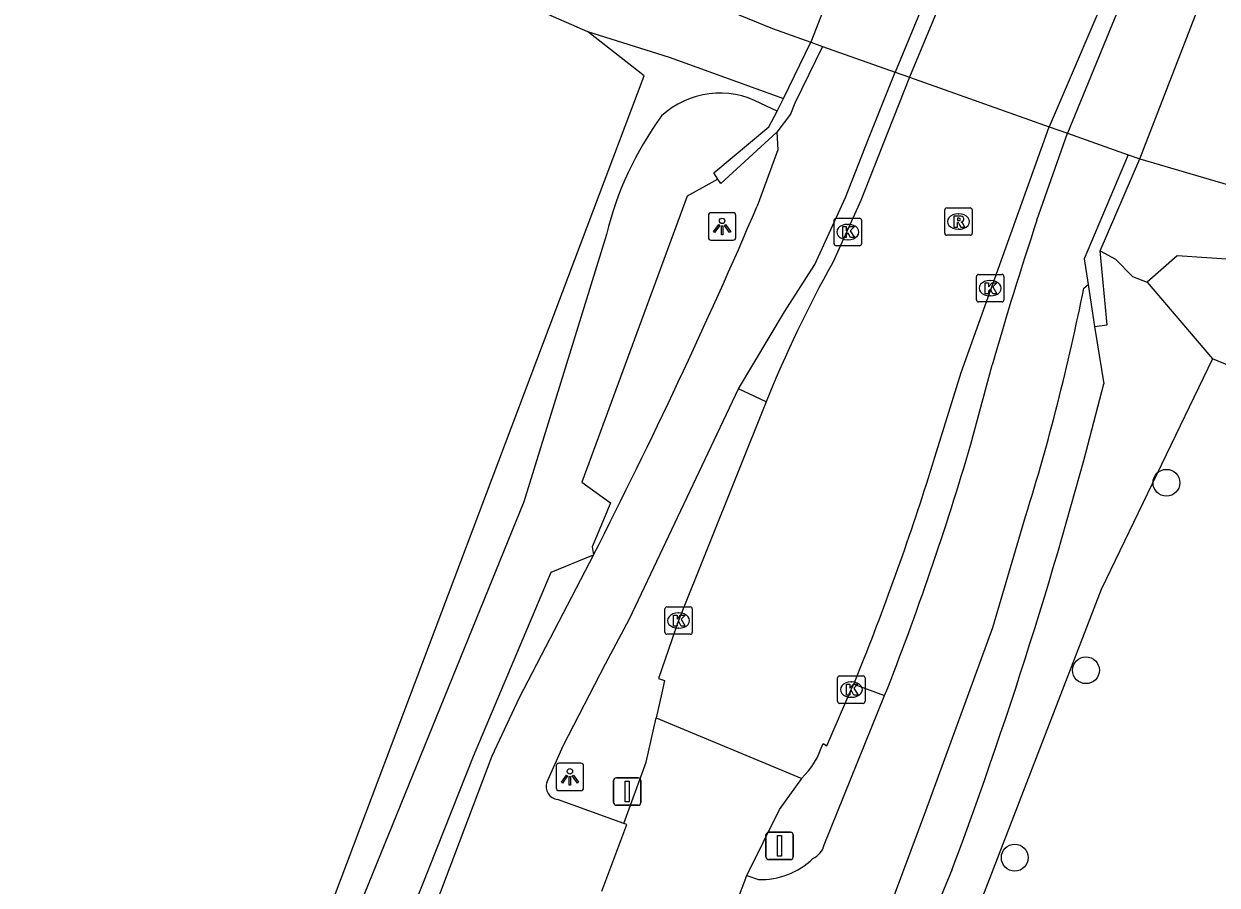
# Model space of a CAD drawing. Extents: x 162722 to 165099, y 384721 to 386283.
# Drawn here: x 164771.1 to 164814.57, y 385506.09 to 385537.49 of the extents above; entities that cross this region are included whole.
import ezdxf

# ---------------------------------------------------------------- set-up
doc = ezdxf.new("R2010")
doc.units = 0
for name, color, linetype in [('IMGEO_Afsluitpaal', 7, 'Continuous'), ('IMGEO_Boom', 7, 'Continuous'), ('IMGEO_Bouwland', 7, 'Continuous'), ('IMGEO_Dek', 7, 'Continuous'), ('IMGEO_Fietspad_gesloten', 7, 'Continuous'), ('IMGEO_Gemengd_bos', 7, 'Continuous'), ('IMGEO_Grasland_overig', 7, 'Continuous'), ('IMGEO_Groenvoorziening', 7, 'Continuous'), ('IMGEO_Kolk', 7, 'Continuous'), ('IMGEO_Lichtpunt', 7, 'Continuous'), ('IMGEO_Meer_plas_ven_vijver', 7, 'Continuous'), ('IMGEO_Muur', 7, 'Continuous'), ('IMGEO_Rijbaan_lokaal_gesloten', 7, 'Continuous'), ('IMGEO_Rioolput', 7, 'Continuous'), ('IMGEO_Verkeerseiland_open', 7, 'Continuous')]:
    doc.layers.add(name, color=color, linetype=linetype)

msp = doc.modelspace()

# ---------------------------------------------------------------- linework, layer by layer
at = {"layer": 'IMGEO_Afsluitpaal'}
for p, q in [((164792.584, 385509.101), (164792.584, 385509.901)), ((164792.584, 385509.901), (164792.584, 385509.101)), ((164792.684, 385510.001), (164793.474, 385510.001)), ((164793.474, 385510.001), (164792.684, 385510.001)), ((164793.574, 385509.901), (164793.574, 385509.101)), ((164793.574, 385509.101), (164793.574, 385509.901)), ((164793.474, 385509.001), (164792.684, 385509.001)), ((164792.684, 385509.001), (164793.474, 385509.001)), ((164798.235, 385508.019), (164799.025, 385508.019)), ((164799.025, 385508.019), (164798.235, 385508.019)), ((164798.135, 385507.119), (164798.135, 385507.919)), ((164798.135, 385507.919), (164798.135, 385507.119)), ((164799.125, 385507.919), (164799.125, 385507.119)), ((164799.125, 385507.119), (164799.125, 385507.919)), ((164799.025, 385507.019), (164798.235, 385507.019)), ((164798.235, 385507.019), (164799.025, 385507.019))]:
    msp.add_line(p, q, dxfattribs=at)
for points in [[(164793.004, 385509.876), (164793.154, 385509.876), (164793.154, 385509.126), (164793.004, 385509.126), (164793.004, 385509.876)], [(164798.555, 385507.894), (164798.705, 385507.894), (164798.705, 385507.144), (164798.555, 385507.144), (164798.555, 385507.894)]]:
    msp.add_lwpolyline(points, dxfattribs=at)
for centre, start, end in [((164792.684, 385509.901), 90, 180), ((164792.684, 385509.901), 90, 180), ((164793.474, 385509.901), 0, 90), ((164793.474, 385509.901), 360, 90), ((164792.684, 385509.101), 180, 270), ((164792.684, 385509.101), 180, 270), ((164793.474, 385509.101), 270, 0), ((164793.474, 385509.101), 270, 0), ((164798.235, 385507.919), 90, 180), ((164798.235, 385507.919), 90, 180), ((164799.025, 385507.919), 0, 90), ((164799.025, 385507.919), 360, 90), ((164798.235, 385507.119), 180, 270), ((164798.235, 385507.119), 180, 270), ((164799.025, 385507.119), 270, 0), ((164799.025, 385507.119), 270, 0)]:
    msp.add_arc(centre, 0.1, start, end, dxfattribs=at)
at = {"layer": 'IMGEO_Boom'}
for centre in [(164812.727, 385520.758), (164809.793, 385513.924), (164807.2, 385507.092)]:
    msp.add_circle(centre, 0.489, dxfattribs=at)
at = {"layer": 'IMGEO_Bouwland'}
msp.add_lwpolyline([(164741.18, 385559.224), (164745.301, 385558.08), (164774.4, 385545.435), (164779.793, 385542.951), (164785.462, 385539.914), (164791.637, 385537.208)], dxfattribs=at)
at = {"layer": 'IMGEO_Dek'}
msp.add_lwpolyline([(164813.997, 385538.336), (164813.985, 385538.34), (164813.405, 385538.561), (164811.394, 385539.327), (164810.862, 385539.53), (164805.709, 385541.492), (164805.191, 385541.69), (164802.374, 385542.762), (164802.113, 385542.862), (164799.765, 385536.82), (164800.189, 385536.669), (164802.838, 385535.73), (164803.362, 385535.544), (164808.455, 385533.738), (164809.117, 385533.504), (164811.329, 385532.719), (164811.753, 385532.569)], close=True, dxfattribs=at)
at = {"layer": 'IMGEO_Fietspad_gesloten'}
for points in [[(164805.29, 385541.652), (164802.838, 385535.73)], [(164811.491, 385539.29), (164809.117, 385533.504)], [(164800.189, 385536.669), (164802.838, 385535.73)], [(164797.129, 385524.189), (164798.81, 385526.99), (164799.916, 385528.716), (164801.031, 385531.154), (164801.876, 385533.294), (164802.838, 385535.73)], [(164798.534, 385533.542), (164798.562, 385532.895), (164797.814, 385530.841)], [(164808.008, 385530.326), (164809.117, 385533.504)], [(164809.117, 385533.504), (164811.329, 385532.719)], [(164809.715, 385527.857), (164809.875, 385527.981)], [(164805.596, 385522.161), (164806.374, 385525.049)], [(164790.148, 385509.836), (164790.747, 385511.168), (164792.292, 385514.155), (164793.158, 385515.803), (164797.129, 385524.189)], [(164732.296, 385326.605), (164735.75, 385335.398), (164748.728, 385368.439), (164755.58, 385385.684), (164761.995, 385401.927), (164769.554, 385421.155), (164777.36, 385441.036), (164784.431, 385458.651), (164790.236, 385473.42), (164793.096, 385480.757), (164798.138, 385493.569), (164800.68, 385500), (164803.957, 385508.798), (164806.396, 385515.488), (164807.596, 385519.535)], [(164791.852, 385518.133), (164789.143, 385512.921), (164788.141, 385510.793), (164784.065, 385500), (164782.592, 385496.101)], [(164800.257, 385507.564), (164802.459, 385513.002)], [(164792.961, 385508.337), (164790.539, 385509.218)], [(164797.442, 385506.446), (164797.857, 385506.293)]]:
    msp.add_lwpolyline(points, dxfattribs=at)
for centre, radius, start, end in [((164604.632, 385613.72), 210.21, 332.95287, 336.77958), ((164926.6, 385490.713), 125.033, 161.52927, 164.06091), ((164729.672, 385543.807), 81.617, 342.6989, 348.73021), ((164704.793, 385551.57), 105.005, 338.4512, 343.73566), ((164790.591, 385509.683), 0.468, 160.9784, 263.6635), ((164799.546, 385507.727), 0.73, 293.9603, 347.1027), ((164797.953, 385508.996), 2.704, 267.9569, 314.2959)]:
    msp.add_arc(centre, radius, start, end, dxfattribs=at)
at = {"layer": 'IMGEO_Gemengd_bos'}
for points in [[(164814.407, 385525.273), (164810.352, 385516.865), (164803.842, 385500), (164801.906, 385494.983), (164798.155, 385487.799), (164796.011, 385480.289), (164799.259, 385478.503), (164800.183, 385477.995)], [(164841.528, 385514.111), (164814.407, 385525.273)]]:
    msp.add_lwpolyline(points, dxfattribs=at)
at = {"layer": 'IMGEO_Grasland_overig'}
for points in [[(164776.43, 385489.815), (164793.698, 385535.588), (164791.637, 385537.208)], [(164791.637, 385537.208), (164794.609, 385536.269), (164798.77, 385534.765)], [(164798.54, 385534.309), (164797.945, 385534.591)], [(164792.321, 385529.809), (164789.309, 385520.059), (164781.327, 385500.444), (164781.165, 385500), (164779.549, 385495.578)]]:
    msp.add_lwpolyline(points, dxfattribs=at)
for centre, radius, start, end in [((164796.46, 385531.832), 3.133, 61.715, 132.7965), ((164804.163, 385526.928), 12.188, 143.7699, 166.3256)]:
    msp.add_arc(centre, radius, start, end, dxfattribs=at)
at = {"layer": 'IMGEO_Groenvoorziening'}
for points in [[(164796.383, 385531.83), (164795.269, 385531.208), (164791.425, 385520.786), (164792.474, 385520.026), (164792.334, 385519.705), (164791.802, 385518.418), (164791.852, 385518.133)], [(164810.314, 385529.21), (164810.864, 385528.913), (164811.491, 385528.274), (164812.024, 385528.07)], [(164828.991, 385526.082), (164822.283, 385527.484), (164819.624, 385527.675), (164816.356, 385528.815), (164813.116, 385529.036), (164812.024, 385528.07)], [(164812.024, 385528.07), (164814.407, 385525.273)], [(164810.107, 385526.454), (164810.445, 385524.371)], [(164777.019, 385487.485), (164779.186, 385490.641), (164780.898, 385494.17), (164783.205, 385500), (164787.472, 385510.786), (164790.303, 385517.499), (164791.852, 385518.133)], [(164804.924, 385506.676), (164802.296, 385500.323), (164802.154, 385500), (164796.914, 385488.093), (164794.612, 385479.784), (164796.38, 385479.216)]]:
    msp.add_lwpolyline(points, dxfattribs=at)
msp.add_arc((164645.767, 385566.043), 169.869, 339.54396, 345.79925, dxfattribs=at)
at = {"layer": 'IMGEO_Kolk'}
for p, q in [((164800.616, 385529.474), (164800.616, 385530.326)), ((164800.691, 385530.4), (164801.543, 385530.4)), ((164801.104, 385530.18), (164801.129, 385530.18)), ((164801.617, 385530.326), (164801.617, 385529.474)), ((164801.543, 385529.4), (164800.691, 385529.4)), ((164801.127, 385529.62), (164801.102, 385529.62)), ((164805.804, 385527.426), (164805.804, 385528.278)), ((164805.879, 385528.352), (164806.731, 385528.352)), ((164806.292, 385528.132), (164806.317, 385528.132)), ((164806.805, 385528.278), (164806.805, 385527.426)), ((164806.315, 385527.572), (164806.29, 385527.572)), ((164806.731, 385527.352), (164805.879, 385527.352)), ((164794.524, 385516.235), (164795.376, 385516.235)), ((164794.449, 385515.309), (164794.449, 385516.161)), ((164794.937, 385516.015), (164794.962, 385516.015)), ((164795.45, 385516.161), (164795.45, 385515.309)), ((164794.96, 385515.455), (164794.935, 385515.455)), ((164795.376, 385515.235), (164794.524, 385515.235)), ((164800.744, 385512.791), (164800.744, 385513.643)), ((164800.819, 385513.717), (164801.671, 385513.717)), ((164801.745, 385513.643), (164801.745, 385512.791)), ((164801.232, 385513.497), (164801.257, 385513.497)), ((164801.255, 385512.937), (164801.23, 385512.937)), ((164801.671, 385512.717), (164800.819, 385512.717))]:
    msp.add_line(p, q, dxfattribs=at)
for points in [[(164800.616, 385529.474), (164800.616, 385530.326)], [(164800.691, 385530.4), (164801.543, 385530.4)], [(164801.617, 385530.326), (164801.617, 385529.474)], [(164800.937, 385530.1), (164801.06, 385530.1), (164801.06, 385529.949), (164801.19, 385530.1), (164801.354, 385530.1), (164801.208, 385529.949), (164801.361, 385529.7), (164801.209, 385529.7), (164801.124, 385529.864), (164801.06, 385529.797), (164801.06, 385529.7), (164800.937, 385529.7), (164800.937, 385530.1)], [(164801.543, 385529.4), (164800.691, 385529.4)], [(164805.804, 385527.426), (164805.804, 385528.278)], [(164805.879, 385528.352), (164806.731, 385528.352)], [(164806.125, 385528.052), (164806.248, 385528.052), (164806.248, 385527.901), (164806.378, 385528.052), (164806.542, 385528.052), (164806.396, 385527.901), (164806.549, 385527.652), (164806.397, 385527.652), (164806.312, 385527.816), (164806.248, 385527.749), (164806.248, 385527.652), (164806.125, 385527.652), (164806.125, 385528.052)], [(164806.805, 385528.278), (164806.805, 385527.426)], [(164806.731, 385527.352), (164805.879, 385527.352)], [(164794.524, 385516.235), (164795.376, 385516.235)], [(164794.449, 385515.309), (164794.449, 385516.161)], [(164794.77, 385515.935), (164794.893, 385515.935), (164794.893, 385515.784), (164795.023, 385515.935), (164795.187, 385515.935), (164795.041, 385515.784), (164795.194, 385515.535), (164795.042, 385515.535), (164794.957, 385515.699), (164794.893, 385515.632), (164794.893, 385515.535), (164794.77, 385515.535), (164794.77, 385515.935)], [(164795.45, 385516.161), (164795.45, 385515.309)], [(164795.376, 385515.235), (164794.524, 385515.235)], [(164800.744, 385512.791), (164800.744, 385513.643)], [(164800.819, 385513.717), (164801.671, 385513.717)], [(164801.745, 385513.643), (164801.745, 385512.791)], [(164801.065, 385513.417), (164801.188, 385513.417), (164801.188, 385513.266), (164801.318, 385513.417), (164801.482, 385513.417), (164801.336, 385513.266), (164801.489, 385513.017), (164801.337, 385513.017), (164801.252, 385513.181), (164801.188, 385513.114), (164801.188, 385513.017), (164801.065, 385513.017), (164801.065, 385513.417)], [(164801.671, 385512.717), (164800.819, 385512.717)]]:
    msp.add_lwpolyline(points, dxfattribs=at)
for centre, start, end in [((164800.693, 385530.324), 91.552, 178.448), ((164800.693, 385530.324), 91.552, 178.448), ((164801.541, 385530.324), 1.552, 88.448), ((164801.541, 385530.324), 1.552, 88.448), ((164800.693, 385529.476), 181.552, 268.448), ((164800.693, 385529.476), 181.552, 268.448), ((164801.541, 385529.476), 271.552, 358.448), ((164801.541, 385529.476), 271.552, 358.448), ((164805.881, 385528.276), 91.552, 178.448), ((164805.881, 385528.276), 91.552, 178.448), ((164806.729, 385528.276), 1.552, 88.448), ((164806.729, 385528.276), 1.552, 88.448), ((164805.881, 385527.428), 181.552, 268.448), ((164805.881, 385527.428), 181.552, 268.448), ((164806.729, 385527.428), 271.552, 358.448), ((164806.729, 385527.428), 271.552, 358.448), ((164794.526, 385516.159), 91.552, 178.448), ((164794.526, 385516.159), 91.552, 178.448), ((164795.374, 385516.159), 1.552, 88.448), ((164795.374, 385516.159), 1.552, 88.448), ((164794.526, 385515.311), 181.552, 268.448), ((164794.526, 385515.311), 181.552, 268.448), ((164795.374, 385515.311), 271.552, 358.448), ((164795.374, 385515.311), 271.552, 358.448), ((164800.821, 385513.641), 91.552, 178.448), ((164800.821, 385513.641), 91.552, 178.448), ((164801.669, 385513.641), 1.552, 88.448), ((164801.669, 385513.641), 1.552, 88.448), ((164800.821, 385512.793), 181.552, 268.448), ((164800.821, 385512.793), 181.552, 268.448), ((164801.669, 385512.793), 271.552, 358.448), ((164801.669, 385512.793), 271.552, 358.448)]:
    msp.add_arc(centre, 0.0765, start, end, dxfattribs=at)
for centre, major_axis, ratio, start_param, end_param in [((164801.103, 385529.9), (-0.387, 0.002), 0.722429, 4.712389, 7.853982), ((164801.128, 385529.9), (-0.39, 0.002), 0.717154, 1.570796, 4.712389), ((164806.291, 385527.852), (-0.387, 0.002), 0.722429, 4.712389, 7.853982), ((164806.316, 385527.852), (-0.39, 0.002), 0.717154, 1.570796, 4.712389), ((164794.936, 385515.735), (-0.387, 0.002), 0.722429, 4.712389, 7.853982), ((164794.961, 385515.735), (-0.39, 0.002), 0.717154, 1.570796, 4.712389), ((164801.231, 385513.217), (-0.387, 0.002), 0.722429, 4.712389, 7.853982), ((164801.256, 385513.217), (-0.39, 0.002), 0.717154, 1.570796, 4.712389)]:
    msp.add_ellipse(centre, major_axis=major_axis, ratio=ratio, start_param=start_param, end_param=end_param, dxfattribs=at)
at = {"layer": 'IMGEO_Lichtpunt'}
for p, q in [((164796.939, 385530.602), (164796.131, 385530.602)), ((164796.939, 385530.602), (164796.131, 385530.602)), ((164796.037, 385530.507), (164796.037, 385529.7)), ((164796.037, 385530.507), (164796.037, 385529.7)), ((164797.033, 385529.7), (164797.033, 385530.507)), ((164797.033, 385529.7), (164797.033, 385530.507)), ((164796.131, 385529.606), (164796.939, 385529.606)), ((164796.131, 385529.606), (164796.939, 385529.606)), ((164790.492, 385510.439), (164790.492, 385509.632)), ((164790.492, 385510.439), (164790.492, 385509.632)), ((164791.394, 385510.534), (164790.586, 385510.534)), ((164791.394, 385510.534), (164790.586, 385510.534)), ((164791.488, 385509.632), (164791.488, 385510.439)), ((164791.488, 385509.632), (164791.488, 385510.439)), ((164790.586, 385509.538), (164791.394, 385509.538)), ((164790.586, 385509.538), (164791.394, 385509.538))]:
    msp.add_line(p, q, dxfattribs=at)
for points in [[(164796.411, 385530.171), (164796.45, 385530.143), (164796.262, 385529.881), (164796.224, 385529.908), (164796.411, 385530.171)], [(164796.623, 385530.143), (164796.661, 385530.17), (164796.848, 385529.908), (164796.809, 385529.88), (164796.623, 385530.143)], [(164796.513, 385530.123), (164796.56, 385530.123), (164796.56, 385529.801), (164796.513, 385529.801), (164796.513, 385530.123)], [(164790.866, 385510.103), (164790.905, 385510.075), (164790.717, 385509.813), (164790.679, 385509.84), (164790.866, 385510.103)], [(164790.968, 385510.055), (164791.015, 385510.055), (164791.015, 385509.733), (164790.968, 385509.733), (164790.968, 385510.055)], [(164791.078, 385510.075), (164791.116, 385510.102), (164791.303, 385509.84), (164791.264, 385509.812), (164791.078, 385510.075)]]:
    msp.add_lwpolyline(points, dxfattribs=at)
for centre in [(164796.536, 385530.305), (164790.991, 385510.237)]:
    msp.add_circle(centre, 0.0994, dxfattribs=at)
for centre, start, end in [((164796.131, 385530.507), 90, 180), ((164796.131, 385530.507), 90, 180), ((164796.939, 385530.507), 0, 90), ((164796.939, 385530.507), 0, 90), ((164796.131, 385529.7), 180, 270), ((164796.131, 385529.7), 180, 270), ((164796.939, 385529.7), 270, 0), ((164796.939, 385529.7), 270, 360), ((164790.586, 385510.439), 90, 180), ((164790.586, 385510.439), 90, 180), ((164791.394, 385510.439), 0, 90), ((164791.394, 385510.439), 0, 90), ((164790.586, 385509.632), 180, 270), ((164790.586, 385509.632), 180, 270), ((164791.394, 385509.632), 270, 0), ((164791.394, 385509.632), 270, 360)]:
    msp.add_arc(centre, 0.0946, start, end, dxfattribs=at)
at = {"layer": 'IMGEO_Meer_plas_ven_vijver'}
for points in [[(164642.172, 385601.648), (164643.522, 385598.144), (164655.878, 385593.533), (164698.314, 385577.949), (164736.99, 385562.485), (164754.131, 385555.631), (164796.857, 385537.94), (164798.367, 385537.315), (164799.765, 385536.82)], [(164802.838, 385535.73), (164803.362, 385535.544)], [(164808.455, 385533.738), (164809.117, 385533.504)], [(164811.753, 385532.569), (164833.379, 385526.229), (164836.71, 385524.221), (164840.569, 385521.393), (164842.961, 385518.566), (164843.803, 385517.125), (164843.803, 385516.608), (164843.45, 385515.82), (164842.68, 385514.756), (164842.014, 385515.217)]]:
    msp.add_lwpolyline(points, dxfattribs=at)
at = {"layer": 'IMGEO_Muur'}
for points in [[(164800.189, 385536.669), (164799.187, 385534.596), (164799.033, 385534.201), (164798.534, 385533.542)], [(164798.77, 385534.765), (164799.765, 385536.82)], [(164799.765, 385536.82), (164800.189, 385536.669)], [(164798.54, 385534.309), (164798.77, 385534.765)], [(164796.383, 385531.83), (164796.233, 385532.053), (164798.234, 385533.734), (164798.54, 385534.309)], [(164798.534, 385533.542), (164796.491, 385531.669), (164796.383, 385531.83)], [(164811.329, 385532.719), (164809.731, 385528.924), (164809.875, 385527.981)], [(164810.314, 385529.21), (164811.753, 385532.569)], [(164811.329, 385532.719), (164811.753, 385532.569)], [(164810.107, 385526.454), (164810.562, 385526.513), (164810.314, 385529.21)], [(164809.875, 385527.981), (164810.107, 385526.454)]]:
    msp.add_lwpolyline(points, dxfattribs=at)
at = {"layer": 'IMGEO_Rijbaan_lokaal_gesloten'}
for points in [[(164805.815, 385541.452), (164803.362, 385535.544)], [(164810.913, 385539.511), (164808.455, 385533.738)], [(164803.362, 385535.544), (164802.378, 385533.051), (164801.586, 385531.045), (164800.567, 385528.789)], [(164803.362, 385535.544), (164808.455, 385533.738)], [(164804.348, 385521.892), (164805.252, 385524.774), (164807.35, 385530.645), (164808.455, 385533.738)], [(164798.139, 385523.71), (164794.951, 385515.734), (164794.213, 385513.624), (164794.435, 385513.55), (164794.334, 385513.095), (164794.133, 385512.19)], [(164801.331, 385513.42), (164801.713, 385514.363)], [(164800.214, 385511.258), (164800.354, 385511.166), (164801.244, 385513.217), (164801.331, 385513.42)], [(164792.961, 385508.337), (164793.773, 385510.57), (164794.133, 385512.19)], [(164794.133, 385512.19), (164799.435, 385509.981)], [(164797.442, 385506.446), (164798.623, 385508.846), (164799.435, 385509.981)], [(164792.153, 385505.866), (164793.063, 385508.3), (164792.961, 385508.337)], [(164796.86, 385504.322), (164796.663, 385504.391), (164797.442, 385506.446)]]:
    msp.add_lwpolyline(points, dxfattribs=at)
for centre, radius, start, end in [((164841.706, 385506.003), 47.028, 151.0187, 157.8813), ((164711.779, 385550.064), 96.761, 338.34863, 343.07331), ((164797.261, 385512.183), 3.094, 314.6282, 342.6035)]:
    msp.add_arc(centre, radius, start, end, dxfattribs=at)
at = {"layer": 'IMGEO_Rioolput'}
for p, q in [((164804.647, 385529.854), (164804.647, 385530.706)), ((164804.722, 385530.78), (164805.574, 385530.78)), ((164805.648, 385530.706), (164805.648, 385529.854)), ((164805.135, 385530.56), (164805.16, 385530.56)), ((164805.574, 385529.78), (164804.722, 385529.78)), ((164805.158, 385530), (164805.133, 385530))]:
    msp.add_line(p, q, dxfattribs=at)
for points in [[(164804.647, 385529.854), (164804.647, 385530.706)], [(164804.722, 385530.78), (164805.574, 385530.78)], [(164805.648, 385530.706), (164805.648, 385529.854)], [(164805.236, 385530.478), (164804.984, 385530.48), (164804.984, 385530.08)], [(164804.984, 385530.08), (164805.108, 385530.08), (164805.108, 385530.242), (164805.119, 385530.242)], [(164805.162, 385530.399), (164805.108, 385530.399), (164805.108, 385530.318)], [(164805.108, 385530.318), (164805.16, 385530.318)], [(164805.166, 385530.213), (164805.237, 385530.08), (164805.377, 385530.08), (164805.312, 385530.206)], [(164805.574, 385529.78), (164804.722, 385529.78)]]:
    msp.add_lwpolyline(points, dxfattribs=at)
for centre, radius, start, end in [((164804.724, 385530.704), 0.0765, 91.552, 178.448), ((164804.724, 385530.704), 0.0765, 91.552, 178.448), ((164805.572, 385530.704), 0.0765, 1.552, 88.448), ((164805.572, 385530.704), 0.0765, 1.552, 88.448), ((164805.118, 385530.189), 0.0533, 26.0293, 88.6989), ((164805.144, 385530.507), 0.19, 274.7715, 282.9687), ((164805.168, 385530.303), 0.0964, 77.0061, 93.1865), ((164805.182, 385530.36), 0.0378, 276.6634, 79.6772), ((164805.235, 385530.368), 0.109, 350.3612, 89.416), ((164805.233, 385530.368), 0.112, 277.5842, 350.9817), ((164805.217, 385530.153), 0.108, 29.5134, 73.7905), ((164804.724, 385529.856), 0.0765, 181.552, 268.448), ((164804.724, 385529.856), 0.0765, 181.552, 268.448), ((164805.572, 385529.856), 0.0765, 271.552, 358.448), ((164805.572, 385529.856), 0.0765, 271.552, 358.448)]:
    msp.add_arc(centre, radius, start, end, dxfattribs=at)
for centre, major_axis, ratio, start_param, end_param in [((164805.134, 385530.28), (-0.387, 0.002), 0.722429, 4.712389, 7.853982), ((164805.159, 385530.28), (-0.39, 0.002), 0.717154, 1.570796, 4.712389)]:
    msp.add_ellipse(centre, major_axis=major_axis, ratio=ratio, start_param=start_param, end_param=end_param, dxfattribs=at)
at = {"layer": 'IMGEO_Verkeerseiland_open'}
for points in [[(164798.139, 385523.71), (164797.129, 385524.189)], [(164801.331, 385513.42), (164802.459, 385513.002)]]:
    msp.add_lwpolyline(points, dxfattribs=at)

doc.saveas('drawing.dxf')
